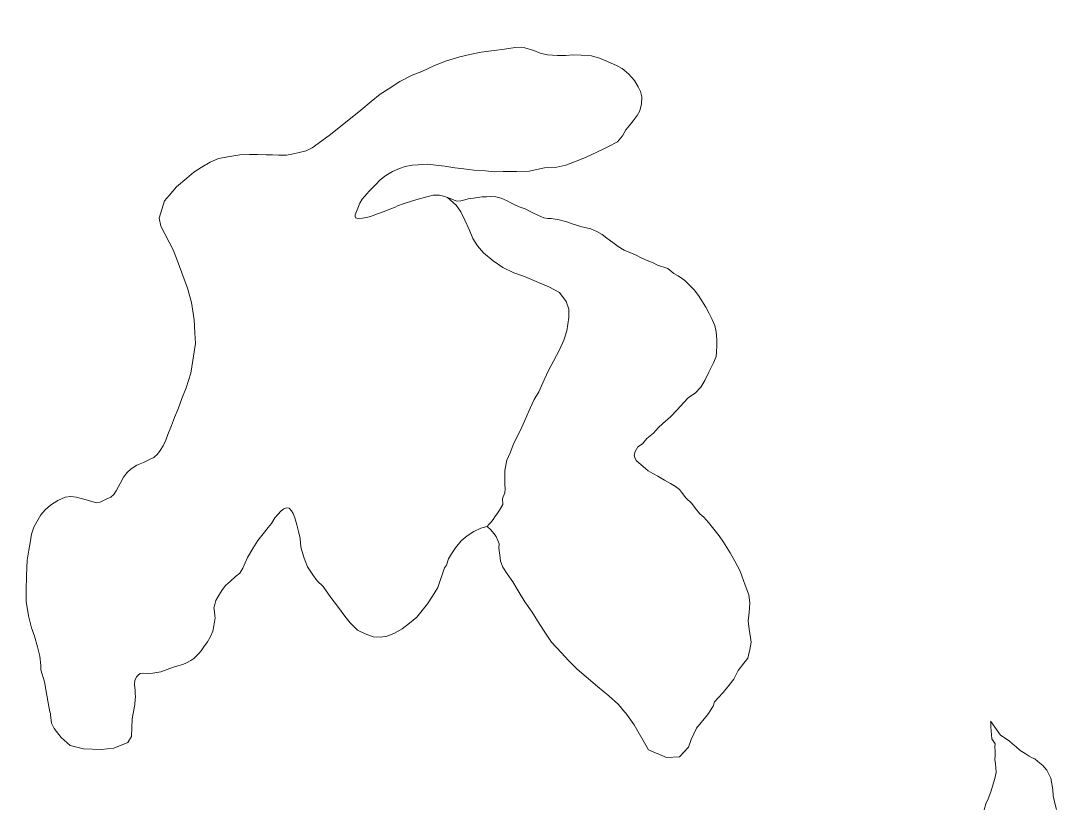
# Model space of a CAD drawing. Extents: x -1643653 to 4543381, y 1624270 to 13878484.
# Drawn here: x 670096 to 672022, y 8947015 to 8948461 of the extents above; entities that cross this region are included whole.
import ezdxf

# ---------------------------------------------------------------- set-up
doc = ezdxf.new("R2010")
doc.units = 0
doc.header["$LTSCALE"] = 200
doc.layers.add('1', color=7, linetype='Continuous', lineweight=13)
doc.layers.add('29', color=7, linetype='Continuous', lineweight=13)

msp = doc.modelspace()

# ---------------------------------------------------------------- linework, layer by layer
at = {"layer": '1', "lineweight": 25}
msp.add_spline([(814781, 9009175.5), (814787.2, 9009173.4), (814796.9, 9009173.4), (814799.4, 9009172.4), (814805.1, 9009174.5), (814805.6, 9009176.5), (814811.7, 9009179.5), (814811.7, 9009179.5), (814801.5, 9009181), (814790.7, 9009181.5), (814784.1, 9009183.1), (814777.4, 9009185.1), (814778.4, 9009175.5)], degree=3, dxfattribs=at)
at = {"layer": '29'}
for p, q in [((670146.8, 8947205.8), (670149.9, 8947189.2)), ((670303.6, 8947189.2), (670306.1, 8947202.8)), ((670306.1, 8947202.8), (670303.6, 8947189.2)), ((671363.7, 8947189.1), (671363, 8947187.8))]:
    msp.add_line(p, q, dxfattribs=at)
for points in [[(670146.8, 8947205.8), (670139.8, 8947244.2), (670133.4, 8947266.3), (670133, 8947274.5), (670131.5, 8947291.4), (670126.7, 8947308.8), (670121.2, 8947328.1), (670115.8, 8947343.8), (670110.5, 8947365.8), (670105.8, 8947392.4), (670106.2, 8947411.7), (670106.8, 8947440.2), (670108.1, 8947468.4), (670111.2, 8947486.5), (670113.5, 8947500.4), (670116.1, 8947516.4), (670120.5, 8947529.3), (670125.7, 8947539.2), (670133, 8947551.8), (670141.1, 8947561.2), (670151, 8947569.5), (670164.1, 8947578.4), (670177.9, 8947584.6), (670188.4, 8947585.9), (670198.3, 8947584.6), (670207.6, 8947581.8), (670218.7, 8947579), (670228.8, 8947576), (670235.8, 8947574.2), (670242.2, 8947575.1), (670253.5, 8947580.4), (670261.8, 8947584.4), (670267.5, 8947589.3), (670271.9, 8947596), (670279, 8947609.3), (670285.3, 8947621.2), (670292, 8947629.7), (670299.2, 8947636.3), (670309.5, 8947643.3), (670322, 8947648.4), (670331.7, 8947653.1), (670340.9, 8947657.7), (670347.9, 8947663.8), (670352.8, 8947670.4), (670358, 8947678.6), (670363.2, 8947689.5), (670367.1, 8947699.9), (670373.3, 8947716.6), (670378.9, 8947731.3), (670385.9, 8947746.9), (670392.9, 8947765.9), (670400.4, 8947785.8), (670408.9, 8947812.8), (670417.6, 8947867.5), (670416.7, 8947886.8), (670415.1, 8947911.1), (670410.2, 8947942.6), (670403.2, 8947969.3), (670384.1, 8948020.7), (670376.8, 8948039.9), (670353.9, 8948083.7), (670351, 8948098.2), (670361, 8948129.8), (670369.1, 8948140), (670382.8, 8948155.8), (670401.9, 8948171.7), (670414.6, 8948182.6), (670428.1, 8948191.6), (670445, 8948201), (670460.1, 8948207.8), (670481.2, 8948211.9), (670499.6, 8948214.7), (670517.1, 8948215.1), (670531.9, 8948215.1), (670547.6, 8948214.7), (670559.2, 8948214.7), (670570.7, 8948214.1), (670585, 8948214.2), (670595.3, 8948216.2), (670606.1, 8948218.3), (670621.3, 8948222.4), (670632.4, 8948227.5), (670650, 8948240.8), (670666.4, 8948252), (670721.9, 8948296.8), (670741.1, 8948313.1), (670757.5, 8948326.4), (670772.1, 8948335.9), (670794, 8948349.6), (670816.4, 8948361.3), (670834, 8948368.3), (670857.7, 8948379), (670880, 8948387.8), (670904, 8948395.4), (670922.8, 8948399.7), (670943.4, 8948404.1), (670967.6, 8948407), (670986.2, 8948409.6), (671005.8, 8948412.4), (671023.8, 8948411.9), (671040.2, 8948407)], [(670146.8, 8947205.8), (670139.8, 8947244.2), (670133.4, 8947266.3), (670133, 8947274.5), (670131.5, 8947291.4), (670126.7, 8947308.8), (670121.2, 8947328.1), (670115.8, 8947343.8), (670110.5, 8947365.8), (670105.8, 8947392.4), (670106.2, 8947411.7), (670106.8, 8947440.2), (670108.1, 8947468.4), (670111.2, 8947486.5), (670113.5, 8947500.4), (670116.1, 8947516.4), (670120.5, 8947529.3), (670125.7, 8947539.2), (670133, 8947551.8), (670141.1, 8947561.2), (670151, 8947569.5), (670164.1, 8947578.4), (670177.9, 8947584.6), (670188.4, 8947585.9), (670198.3, 8947584.6), (670207.6, 8947581.8), (670218.7, 8947579), (670228.8, 8947576), (670235.8, 8947574.2), (670242.2, 8947575.1), (670253.5, 8947580.4), (670261.8, 8947584.4), (670267.5, 8947589.3), (670271.9, 8947596), (670279, 8947609.3), (670285.3, 8947621.2), (670292, 8947629.7), (670299.2, 8947636.3), (670309.5, 8947643.3), (670322, 8947648.4), (670331.7, 8947653.1), (670340.9, 8947657.7), (670347.9, 8947663.8), (670352.8, 8947670.4), (670358, 8947678.6), (670363.2, 8947689.5), (670367.1, 8947699.9), (670373.3, 8947716.6), (670378.9, 8947731.3), (670385.9, 8947746.9), (670392.9, 8947765.9), (670400.4, 8947785.8), (670408.9, 8947812.8), (670417.6, 8947867.5), (670416.7, 8947886.8), (670415.1, 8947911.1), (670410.2, 8947942.6), (670403.2, 8947969.3), (670384.1, 8948020.7), (670376.8, 8948039.9), (670353.9, 8948083.7), (670351, 8948098.2), (670361, 8948129.8), (670369.1, 8948140), (670382.8, 8948155.8), (670401.9, 8948171.7), (670414.6, 8948182.6), (670428.1, 8948191.6), (670445, 8948201), (670460.1, 8948207.8), (670481.2, 8948211.9), (670499.6, 8948214.7), (670517.1, 8948215.1), (670531.9, 8948215.1), (670547.6, 8948214.7), (670559.2, 8948214.7), (670570.7, 8948214.1), (670585, 8948214.2), (670595.3, 8948216.2), (670606.1, 8948218.3), (670621.3, 8948222.4), (670632.4, 8948227.5), (670650, 8948240.8), (670666.4, 8948252), (670721.9, 8948296.8), (670741.1, 8948313.1), (670757.5, 8948326.4), (670772.1, 8948335.9), (670794, 8948349.6), (670816.4, 8948361.3), (670834, 8948368.3), (670857.7, 8948379), (670880, 8948387.8), (670904, 8948395.4), (670922.8, 8948399.7), (670943.4, 8948404.1), (670967.6, 8948407), (670986.2, 8948409.6), (671005.8, 8948412.4), (671023.8, 8948411.9), (671040.2, 8948407)], [(671040.2, 8948407), (671052, 8948402.3), (671065.8, 8948399.2), (671083.8, 8948397.5), (671099.4, 8948398), (671112.5, 8948398.7), (671127.5, 8948398.1), (671146.4, 8948396.8), (671161.3, 8948392.9), (671176.1, 8948386.7), (671193.9, 8948378.7), (671203, 8948373.6), (671214.5, 8948364.2), (671225.4, 8948351.9), (671232.2, 8948339.8), (671236.5, 8948331.1), (671239.2, 8948321.3), (671238.4, 8948308.6), (671235.3, 8948296.1), (671230.9, 8948287.4), (671223.1, 8948277.1), (671215.6, 8948268.2), (671209.5, 8948261), (671203.8, 8948249.9), (671194.7, 8948238.9), (671178.1, 8948230.3), (671166.9, 8948224.6), (671147.3, 8948215.2), (671135.3, 8948209.8), (671115.4, 8948201.6), (671099.4, 8948195.6), (671082.8, 8948192.3), (671059.8, 8948191), (671031.7, 8948184.5), (671008.4, 8948184.1), (670983.8, 8948183.8), (670967.2, 8948183.7), (670951.4, 8948185.3), (670929.8, 8948186.3), (670911.4, 8948188.8), (670895.3, 8948191.1), (670876.7, 8948193.7), (670860.2, 8948195.9), (670845, 8948197.5), (670827.7, 8948196.3), (670816.8, 8948195.5), (670803.4, 8948193), (670793, 8948189.8), (670780.4, 8948184), (670767.9, 8948176.6), (670757.7, 8948168.7), (670749.9, 8948160.4), (670737.5, 8948147.7), (670724.6, 8948133), (670720, 8948125.5), (670712.8, 8948107.4), (670711.6, 8948104.2), (670711.8, 8948101.1), (670712.1, 8948099), (670714.8, 8948098.2), (670717.4, 8948097.7), (670724.9, 8948097.9), (670732.6, 8948099.1), (670739.7, 8948101), (670752.5, 8948105.9), (670765, 8948110.5), (670775.4, 8948114.5), (670785.3, 8948118.7), (670789.8, 8948120.8), (670799.7, 8948124.4), (670813.5, 8948129), (670823.5, 8948132), (670834.5, 8948135), (670845.9, 8948138.2), (670855.4, 8948140.2), (670866.7, 8948140.2), (670874.2, 8948138.6), (670881.5, 8948136.3)], [(671040.2, 8948407), (671052, 8948402.3), (671065.8, 8948399.2), (671083.8, 8948397.5), (671099.4, 8948398), (671112.5, 8948398.7), (671127.5, 8948398.1), (671146.4, 8948396.8), (671161.3, 8948392.9), (671176.1, 8948386.7), (671193.9, 8948378.7), (671203, 8948373.6), (671214.5, 8948364.2), (671225.4, 8948351.9), (671232.2, 8948339.8), (671236.5, 8948331.1), (671239.2, 8948321.3), (671238.4, 8948308.6), (671235.3, 8948296.1), (671230.9, 8948287.4), (671223.1, 8948277.1), (671215.6, 8948268.2), (671209.5, 8948261), (671203.8, 8948249.9), (671194.7, 8948238.9), (671178.1, 8948230.3), (671166.9, 8948224.6), (671147.3, 8948215.2), (671135.3, 8948209.8), (671115.4, 8948201.6), (671099.4, 8948195.6), (671082.8, 8948192.3), (671059.8, 8948191), (671031.7, 8948184.5), (671008.4, 8948184.1), (670983.8, 8948183.8), (670967.2, 8948183.7), (670951.4, 8948185.3), (670929.8, 8948186.3), (670911.4, 8948188.8), (670895.3, 8948191.1), (670876.7, 8948193.7), (670860.2, 8948195.9), (670845, 8948197.5), (670827.7, 8948196.3), (670816.8, 8948195.5), (670803.4, 8948193), (670793, 8948189.8), (670780.4, 8948184), (670767.9, 8948176.6), (670757.7, 8948168.7), (670749.9, 8948160.4), (670737.5, 8948147.7), (670724.6, 8948133), (670720, 8948125.5), (670712.8, 8948107.4), (670711.6, 8948104.2), (670711.8, 8948101.1), (670712.1, 8948099), (670714.8, 8948098.2), (670717.4, 8948097.7), (670724.9, 8948097.9), (670732.6, 8948099.1), (670739.7, 8948101), (670752.5, 8948105.9), (670765, 8948110.5), (670775.4, 8948114.5), (670785.3, 8948118.7), (670789.8, 8948120.8), (670799.7, 8948124.4), (670813.5, 8948129), (670823.5, 8948132), (670834.5, 8948135), (670845.9, 8948138.2), (670855.4, 8948140.2), (670866.7, 8948140.2), (670874.2, 8948138.6), (670881.5, 8948136.3)], [(670881.5, 8948136.3), (670899, 8948129.2), (670906, 8948130.2), (670913.7, 8948131.9), (670919.7, 8948133.5), (670924.7, 8948134.3), (670929.4, 8948135.2), (670937, 8948136.4), (670945.4, 8948137.3), (670953.1, 8948137.5), (670960.9, 8948137.8), (670970.5, 8948137.3), (670980.5, 8948134.7), (670991.2, 8948130.3), (670998.4, 8948126.4), (671004.5, 8948123.2), (671013.6, 8948119), (671024.6, 8948115.6), (671037.2, 8948108.3), (671049.2, 8948102.8), (671058.7, 8948098.8), (671066.3, 8948097.8), (671072.2, 8948097.7), (671086.8, 8948094.8), (671096.1, 8948092.9), (671103.3, 8948090.5), (671112.6, 8948087.2), (671119.1, 8948085.1), (671128.8, 8948082.3), (671137.3, 8948080.5), (671145.5, 8948078.5), (671156.1, 8948073.7), (671166.2, 8948067.8), (671174.8, 8948061.6), (671185.8, 8948053.2), (671195.8, 8948046.1), (671206.9, 8948039.3), (671217.2, 8948035.2), (671227.7, 8948030.5), (671239.5, 8948024.6), (671249.2, 8948020.2), (671260.2, 8948015.6), (671268.1, 8948011.8), (671286.8, 8948005.2), (671298, 8947996.2), (671305.8, 8947991.8), (671318.1, 8947983.3), (671325.1, 8947976.5), (671335.4, 8947966.2), (671343.5, 8947955.8), (671357.2, 8947934.5), (671362.9, 8947922.6), (671368.7, 8947911.7), (671373.5, 8947900.6), (671376.3, 8947888.7), (671377.3, 8947875), (671377.2, 8947863.5), (671376.6, 8947851.5), (671375.7, 8947843.2), (671371.3, 8947831.5), (671362.7, 8947814.6), (671355.3, 8947799.5), (671347.9, 8947787.2), (671337.3, 8947776.1), (671325.1, 8947767.8), (671316.2, 8947758.7), (671304, 8947745), (671291.8, 8947732.5), (671277.8, 8947720.2), (671269.5, 8947712.2), (671260.7, 8947702.2), (671248.6, 8947692.5), (671240.5, 8947682.7), (671232.1, 8947677), (671226.7, 8947668.3), (671224.8, 8947661.7), (671226.4, 8947657.2), (671228.8, 8947652), (671237.7, 8947643.9), (671246.2, 8947637.2), (671251.1, 8947633), (671259.2, 8947628), (671268.4, 8947623.2), (671280.9, 8947615.9), (671292.1, 8947609.5), (671301.1, 8947603.8), (671308.5, 8947598.3), (671312.4, 8947593.7), (671320, 8947583.2), (671331, 8947572.8), (671338.1, 8947563.3), (671346.2, 8947553.7), (671353.2, 8947547.6), (671362, 8947537.7), (671371.6, 8947525.2), (671381.8, 8947513), (671389.8, 8947501.8), (671402, 8947481.9), (671410.4, 8947466.3), (671419.9, 8947448.4), (671429.5, 8947422.6)], [(670881.5, 8948136.3), (670899, 8948129.2), (670906, 8948130.2), (670913.7, 8948131.9), (670919.7, 8948133.5), (670924.7, 8948134.3), (670929.4, 8948135.2), (670937, 8948136.4), (670945.4, 8948137.3), (670953.1, 8948137.5), (670960.9, 8948137.8), (670970.5, 8948137.3), (670980.5, 8948134.7), (670991.2, 8948130.3), (670998.4, 8948126.4), (671004.5, 8948123.2), (671013.6, 8948119), (671024.6, 8948115.6), (671037.2, 8948108.3), (671049.2, 8948102.8), (671058.7, 8948098.8), (671066.3, 8948097.8), (671072.2, 8948097.7), (671086.8, 8948094.8), (671096.1, 8948092.9), (671103.3, 8948090.5), (671112.6, 8948087.2), (671119.1, 8948085.1), (671128.8, 8948082.3), (671137.3, 8948080.5), (671145.5, 8948078.5), (671156.1, 8948073.7), (671166.2, 8948067.8), (671174.8, 8948061.6), (671185.8, 8948053.2), (671195.8, 8948046.1), (671206.9, 8948039.3), (671217.2, 8948035.2), (671227.7, 8948030.5), (671239.5, 8948024.6), (671249.2, 8948020.2), (671260.2, 8948015.6), (671268.1, 8948011.8), (671286.8, 8948005.2), (671298, 8947996.2), (671305.8, 8947991.8), (671318.1, 8947983.3), (671325.1, 8947976.5), (671335.4, 8947966.2), (671343.5, 8947955.8), (671357.2, 8947934.5), (671362.9, 8947922.6), (671368.7, 8947911.7), (671373.5, 8947900.6), (671376.3, 8947888.7), (671377.3, 8947875), (671377.2, 8947863.5), (671376.6, 8947851.5), (671375.7, 8947843.2), (671371.3, 8947831.5), (671362.7, 8947814.6), (671355.3, 8947799.5), (671347.9, 8947787.2), (671337.3, 8947776.1), (671325.1, 8947767.8), (671316.2, 8947758.7), (671304, 8947745), (671291.8, 8947732.5), (671277.8, 8947720.2), (671269.5, 8947712.2), (671260.7, 8947702.2), (671248.6, 8947692.5), (671240.5, 8947682.7), (671232.1, 8947677), (671226.7, 8947668.3), (671224.8, 8947661.7), (671226.4, 8947657.2), (671228.8, 8947652), (671237.7, 8947643.9), (671246.2, 8947637.2), (671251.1, 8947633), (671259.2, 8947628), (671268.4, 8947623.2), (671280.9, 8947615.9), (671292.1, 8947609.5), (671301.1, 8947603.8), (671308.5, 8947598.3), (671312.4, 8947593.7), (671320, 8947583.2), (671331, 8947572.8), (671338.1, 8947563.3), (671346.2, 8947553.7), (671353.2, 8947547.6), (671362, 8947537.7), (671371.6, 8947525.2), (671381.8, 8947513), (671389.8, 8947501.8), (671402, 8947481.9), (671410.4, 8947466.3), (671419.9, 8947448.4), (671429.5, 8947422.6)], [(670954.3, 8947530.6), (670957.6, 8947534.3), (670960.7, 8947536.8), (670965.6, 8947543.2), (670968.7, 8947548.4), (670973.8, 8947554.8), (670977.4, 8947560.4), (670983.2, 8947570.6), (670982.8, 8947582.1), (670986.9, 8947592.6), (670987.8, 8947599.7), (670987, 8947607.7), (670987, 8947619.2), (670987.1, 8947633.6), (670990.9, 8947652.6), (670996.6, 8947666.2), (671003.7, 8947684.1), (671010.8, 8947697.9), (671018.1, 8947713), (671025.9, 8947729.8), (671033.5, 8947748.1), (671041, 8947764.4), (671049.6, 8947778.1), (671059.7, 8947800.7), (671068, 8947818.6), (671076.9, 8947835), (671087.5, 8947855.5), (671095.5, 8947873.5), (671101, 8947890.7), (671104.9, 8947915.3), (671104.8, 8947930.8), (671100.2, 8947944.7), (671087.4, 8947961.1), (671067.8, 8947971.9), (671049.2, 8947979.8), (671023.1, 8947990.5), (671003.5, 8947997.5), (670983.1, 8948007.2), (670965.4, 8948019.7), (670948.1, 8948034.3), (670936.7, 8948047.1), (670928.3, 8948060.7), (670921.4, 8948077.4), (670913.3, 8948094.6), (670905.9, 8948109.8), (670897.3, 8948122.2), (670881.5, 8948136.3)], [(670306.1, 8947202.8), (670307, 8947211.7), (670307.2, 8947216.9), (670306.9, 8947223.1), (670306.6, 8947228.3), (670305.2, 8947239.5), (670305.8, 8947246.5), (670309.1, 8947253.5), (670312, 8947256.7), (670315.7, 8947259.4), (670321.5, 8947260), (670329, 8947259.6), (670339.3, 8947260.4), (670353.7, 8947263), (670365.9, 8947267.3), (670375.7, 8947270.6), (670385.5, 8947273.5), (670394.5, 8947276.4), (670401, 8947279.1), (670408.9, 8947283.4), (670414.4, 8947287.1), (670419.6, 8947292), (670424, 8947296.5), (670428.2, 8947301.5), (670433.3, 8947308.6), (670439.7, 8947318), (670445.2, 8947327.6), (670449.4, 8947337.9), (670451.7, 8947347.4), (670454, 8947362.2), (670453.5, 8947365.9), (670452.5, 8947373.6), (670451.3, 8947380.7), (670453.1, 8947387), (670455.3, 8947394.1), (670459.6, 8947401.7), (670466.2, 8947412.6), (670473, 8947421.5), (670481.4, 8947429.2), (670491.3, 8947438.3), (670499.4, 8947444.6), (670505, 8947453.9), (670513.6, 8947473.2), (670523.1, 8947489.6), (670532.6, 8947504.8), (670542.3, 8947517), (670551.4, 8947528.8), (670557.5, 8947535.8), (670564, 8947546.5), (670569.1, 8947552.4), (670575.3, 8947558.9), (670580.1, 8947562.9), (670585.1, 8947565), (670589.9, 8947563.9), (670594.2, 8947559.4), (670597.8, 8947554.5), (670600.7, 8947546.6), (670604.4, 8947533.7), (670607.5, 8947521.2), (670610.1, 8947508), (670611.9, 8947492.8), (670613.4, 8947486.3), (670617.6, 8947471.8), (670624, 8947456.3), (670633.5, 8947441.4), (670641.7, 8947430.5), (670652.6, 8947419.7), (670667, 8947399.6), (670679.2, 8947383.4), (670692.3, 8947365.2), (670702.3, 8947353.2), (670716.2, 8947339.4), (670730.3, 8947332.4), (670745, 8947327.4), (670758.9, 8947326.5), (670770.6, 8947328.6), (670783.9, 8947334.1), (670798.4, 8947342.2), (670811.8, 8947352.5), (670824.9, 8947363.6), (670837.6, 8947379), (670844.7, 8947387.7), (670854.1, 8947401.9), (670863.5, 8947418.2), (670876.1, 8947454.4), (670879.5, 8947458.9), (670883.1, 8947471), (670889.2, 8947479.8), (670896, 8947490.9), (670906.9, 8947503.8), (670918, 8947513.1), (670930.2, 8947521.1), (670942.6, 8947527.2), (670954.3, 8947530.6)], [(670954.3, 8947530.6), (670942.6, 8947527.2), (670930.2, 8947521.1), (670918, 8947513.1), (670906.9, 8947503.8), (670896, 8947490.9), (670889.2, 8947479.8), (670883.1, 8947471), (670879.5, 8947458.9), (670876.1, 8947454.4), (670863.5, 8947418.2), (670854.1, 8947401.9), (670844.7, 8947387.7), (670837.6, 8947379), (670824.9, 8947363.6), (670811.8, 8947352.5), (670798.4, 8947342.2), (670783.9, 8947334.1), (670770.6, 8947328.6), (670758.9, 8947326.5), (670745, 8947327.4), (670730.3, 8947332.4), (670716.2, 8947339.4), (670702.3, 8947353.2), (670692.3, 8947365.2), (670679.2, 8947383.4), (670667, 8947399.6), (670652.6, 8947419.7), (670641.7, 8947430.5), (670633.5, 8947441.4), (670624, 8947456.3), (670617.6, 8947471.8), (670613.4, 8947486.3), (670611.9, 8947492.8), (670610.1, 8947508), (670607.5, 8947521.2), (670604.4, 8947533.7), (670600.7, 8947546.6), (670597.8, 8947554.5), (670594.2, 8947559.4), (670589.9, 8947563.9), (670585.1, 8947565), (670580.1, 8947562.9), (670575.3, 8947558.9), (670569.1, 8947552.4), (670564, 8947546.5), (670557.5, 8947535.8), (670551.4, 8947528.8), (670542.3, 8947517), (670532.6, 8947504.8), (670523.1, 8947489.6), (670513.6, 8947473.2), (670505, 8947453.9), (670499.4, 8947444.6), (670491.3, 8947438.3), (670481.4, 8947429.2), (670473, 8947421.5), (670466.2, 8947412.6), (670459.6, 8947401.7), (670455.3, 8947394.1), (670453.1, 8947387), (670451.3, 8947380.7), (670452.5, 8947373.6), (670453.5, 8947365.9), (670454, 8947362.2), (670451.7, 8947347.4), (670449.4, 8947337.9), (670445.2, 8947327.6), (670439.7, 8947318), (670433.3, 8947308.6), (670428.2, 8947301.5), (670424, 8947296.5), (670419.6, 8947292), (670414.4, 8947287.1), (670408.9, 8947283.4), (670401, 8947279.1), (670394.5, 8947276.4), (670385.5, 8947273.5), (670375.7, 8947270.6), (670365.9, 8947267.3), (670353.7, 8947263), (670339.3, 8947260.4), (670329, 8947259.6), (670321.5, 8947260), (670315.7, 8947259.4), (670312, 8947256.7), (670309.1, 8947253.5), (670305.8, 8947246.5), (670305.2, 8947239.5), (670306.6, 8947228.3), (670306.9, 8947223.1), (670307.2, 8947216.9), (670307, 8947211.7), (670306.1, 8947202.8)], [(670954.3, 8947530.6), (670961.1, 8947524), (670966.9, 8947517.4), (670971.1, 8947512.1), (670974, 8947504.7), (670976.7, 8947498.2), (670976, 8947490.5), (670977.9, 8947477.7), (670979.3, 8947466.3), (670983.4, 8947455.5), (670991.4, 8947443.1), (671001.5, 8947428.3), (671011.6, 8947411.8), (671023.9, 8947391.7), (671037.3, 8947372.7), (671047.2, 8947356.4), (671059.6, 8947337.4), (671073.2, 8947317.6), (671090.8, 8947298.3), (671104.7, 8947283), (671120.4, 8947267.8), (671136.7, 8947253.5), (671157.4, 8947235.5), (671178.4, 8947218.6), (671196.3, 8947202.7), (671207.5, 8947189.1)], [(671207.5, 8947189.1), (671196.3, 8947202.7), (671178.4, 8947218.6), (671157.4, 8947235.5), (671136.7, 8947253.5), (671120.4, 8947267.8), (671104.7, 8947283), (671090.8, 8947298.3), (671073.2, 8947317.6), (671059.6, 8947337.4), (671047.2, 8947356.4), (671037.3, 8947372.7), (671023.9, 8947391.7), (671011.6, 8947411.8), (671001.5, 8947428.3), (670991.4, 8947443.1), (670983.4, 8947455.5), (670979.3, 8947466.3), (670977.9, 8947477.7), (670976, 8947490.5), (670976.7, 8947498.2), (670974, 8947504.7), (670971.1, 8947512.1), (670966.9, 8947517.4), (670961.1, 8947524), (670954.3, 8947530.6)], [(671429.5, 8947422.6), (671435.9, 8947404.6), (671437.8, 8947388.9), (671437, 8947372), (671434.8, 8947356.9), (671436.6, 8947341.2), (671438.9, 8947326.1), (671440.3, 8947317.2), (671437.8, 8947303.9), (671434.4, 8947288.1), (671426.8, 8947278.9), (671416.4, 8947265), (671408.3, 8947249.1), (671399.1, 8947237.4), (671389.1, 8947224.9), (671379.4, 8947214.9), (671372.7, 8947207.6), (671370.2, 8947199.5), (671363.7, 8947189.1), (671363, 8947187.8)], [(671429.5, 8947422.6), (671435.9, 8947404.6), (671437.8, 8947388.9), (671437, 8947372), (671434.8, 8947356.9), (671436.6, 8947341.2), (671438.9, 8947326.1), (671440.3, 8947317.2), (671437.8, 8947303.9), (671434.4, 8947288.1), (671426.8, 8947278.9), (671416.4, 8947265), (671408.3, 8947249.1), (671399.1, 8947237.4), (671389.1, 8947224.9), (671379.4, 8947214.9), (671372.7, 8947207.6), (671370.2, 8947199.5), (671363.7, 8947189.1)], [(670303.6, 8947189.2), (670302.5, 8947183.5), (670301.1, 8947175.8), (670300.1, 8947143.4), (670293.3, 8947132.7), (670267.7, 8947121.9), (670244.2, 8947119.9), (670211.8, 8947120.9), (670187.3, 8947126.8), (670170.6, 8947141.5), (670157.8, 8947158.1), (670152.9, 8947167.9), (670151, 8947183.6), (670150.6, 8947185.8), (670149.9, 8947189.2), (670146.8, 8947205.8)], [(670149.9, 8947189.2), (670150.6, 8947185.8), (670151, 8947183.6), (670152.9, 8947167.9), (670157.8, 8947158.1), (670170.6, 8947141.5), (670187.3, 8947126.8), (670211.8, 8947120.9), (670244.2, 8947119.9), (670267.7, 8947121.9), (670293.3, 8947132.7), (670300.1, 8947143.4), (670301.1, 8947175.8), (670302.5, 8947183.5), (670303.6, 8947189.2)], [(671363, 8947187.8), (671360.3, 8947183.5), (671339.7, 8947159), (671329.9, 8947138.4), (671325, 8947123.7), (671308.3, 8947106.1), (671284.7, 8947105.1), (671251.4, 8947118.8), (671224.9, 8947164.9), (671209.8, 8947186.3), (671207.8, 8947188.7), (671207.5, 8947189.1)], [(671363, 8947187.8), (671360.3, 8947183.5), (671339.7, 8947159), (671329.9, 8947138.4), (671325, 8947123.7), (671308.3, 8947106.1), (671284.7, 8947105.1), (671251.4, 8947118.8), (671224.9, 8947164.9), (671209.8, 8947186.3), (671207.8, 8947188.7), (671207.5, 8947189.1)], [(671881.6, 8947161.7), (671881.3, 8947171.4), (671881.2, 8947171.8)], [(672002.4, 8947009.4), (671998.7, 8947023.3), (671996.2, 8947034.4), (671995.5, 8947046), (671991.7, 8947067), (671987.9, 8947075.7), (671984.6, 8947081.5), (671977.5, 8947090.3), (671968, 8947097.7), (671962.4, 8947102.2), (671957.4, 8947104.2), (671951.9, 8947107.4), (671944.4, 8947112.1), (671935.7, 8947117.8), (671928.2, 8947124.6), (671921.8, 8947129.3), (671915.5, 8947135.4), (671899.1, 8947146.2), (671899.1, 8947146.2), (671881.3, 8947171.4)], [(671881.3, 8947171.4), (671899.1, 8947146.2), (671899.1, 8947146.2), (671915.5, 8947135.4), (671921.8, 8947129.3), (671928.2, 8947124.6), (671935.7, 8947117.8), (671944.4, 8947112.1), (671951.9, 8947107.4), (671957.4, 8947104.2), (671962.4, 8947102.2), (671968, 8947097.7), (671977.5, 8947090.3), (671984.6, 8947081.5), (671987.9, 8947075.7), (671991.7, 8947067), (671995.5, 8947046), (671996.2, 8947034.4), (671998.7, 8947023.3), (672002.4, 8947009.4)], [(671881.6, 8947161.7), (671883.2, 8947139.5), (671889.3, 8947129.9), (671888.7, 8947124.9), (671889.2, 8947116.3), (671889.7, 8947109.3), (671889.1, 8947101.5), (671889.9, 8947093.5), (671891, 8947086.1), (671891.4, 8947077.5), (671888.9, 8947066.3), (671884.5, 8947051.9), (671881.5, 8947042), (671876.6, 8947028.8), (671872.6, 8947019.4), (671869, 8947008.8)], [(671869, 8947008.8), (671872.6, 8947019.4), (671876.6, 8947028.8), (671881.5, 8947042), (671884.5, 8947051.9), (671888.9, 8947066.3), (671891.4, 8947077.5), (671891, 8947086.1), (671889.9, 8947093.5), (671889.1, 8947101.5), (671889.7, 8947109.3), (671889.2, 8947116.3), (671888.7, 8947124.9), (671889.3, 8947129.9), (671883.2, 8947139.5), (671881.6, 8947161.7)]]:
    msp.add_lwpolyline(points, dxfattribs=at)

doc.saveas('drawing.dxf')
